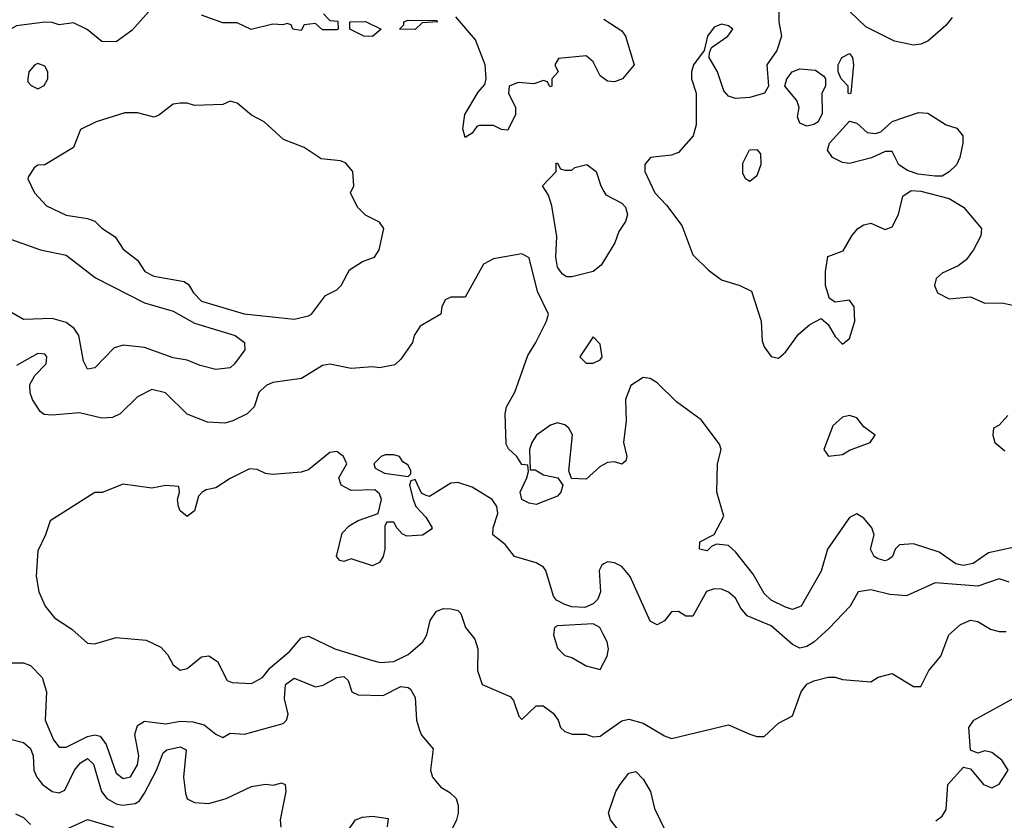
# Model space of a CAD drawing. Header units: inches. Extents: x 2380249 to 2585472, y 382747 to 546448.
# Tile 575 of 626: x 2558359 to 2561125, y 471349 to 473596. Entities that reach past the tile are written whole.
import ezdxf

# ---------------------------------------------------------------- set-up
doc = ezdxf.new("R2010")
doc.units = ezdxf.units.IN
doc.header["$MEASUREMENT"] = 0
doc.layers.add('C5457', color=7, linetype='Continuous')
doc.layers.add('C5467', color=7, linetype='Continuous')

msp = doc.modelspace()

# ---------------------------------------------------------------- linework, layer by layer
at = {"layer": 'C5457', "color": 4}
for points, elevation in [([(2558730, 473628.7), (2558673.8, 473566.2), (2558630, 473534), (2558590, 473535.3), (2558549, 473569), (2558510, 473588), (2558470, 473582), (2558450, 473589), (2558430, 473589.2), (2558350, 473579), (2558306.4, 473553.6), (2558270, 473522), (2558250, 473522), (2558238, 473530), (2558235.3, 473570), (2558242, 473590), (2558279.3, 473620.7)], 24), ([(2559212.7, 473612.7), (2559230, 473594), (2559252.7, 473592.7), (2559254, 473570), (2559250, 473568), (2559210, 473568), (2559190, 473586), (2559158, 473582), (2559150, 473566), (2559126, 473570), (2559122, 473582), (2559110, 473586), (2559098, 473582), (2559070, 473584), (2559009, 473569), (2558970, 473588), (2558930, 473588), (2558870, 473609)], 24), ([(2560000, 473431.5), (2559990, 473439), (2559970, 473478), (2559950, 473495.3), (2559872.7, 473487.3), (2559862, 473470), (2559871.3, 473450), (2559854, 473430), (2559854, 473410), (2559848, 473408), (2559842, 473422), (2559830, 473426), (2559803.6, 473416.4), (2559759.6, 473420.4), (2559734, 473410), (2559732, 473390), (2559752, 473350), (2559752, 473330), (2559730, 473286), (2559712, 473288), (2559690, 473299), (2559650, 473299), (2559643.5, 473296.5), (2559630, 473278), (2559610, 473266), (2559604, 473290), (2559609.2, 473330), (2559646.8, 473393.2), (2559665.2, 473414.8), (2559669.3, 473430.7), (2559667, 473470), (2559639.7, 473539.7), (2559584, 473604)], 24), ([(2560000, 472919.9), (2559992.4, 472907.6), (2559970, 472889.5), (2559910, 472874.5), (2559895.1, 472875.1), (2559882.7, 472882.7), (2559870, 472902), (2559865.4, 472930), (2559867.8, 472987.8), (2559854, 473074), (2559844, 473104), (2559828, 473130), (2559866, 473170), (2559866, 473194), (2559870, 473194), (2559878, 473178), (2559890, 473174), (2559910, 473174), (2559918, 473182), (2559952, 473190), (2559978, 473170), (2559991, 473130), (2560000, 473114.3)], 24), ([(2558310, 472988.9), (2558418, 472950), (2558490, 472935.5), (2558572.1, 472872.1), (2558710, 472801.6), (2558790, 472778), (2558850, 472744.4), (2558964.7, 472710), (2558991, 472690), (2558991.3, 472670), (2558962.8, 472630), (2558950, 472619.3), (2558910, 472614.5), (2558865.8, 472625.8), (2558830, 472641.2), (2558790, 472647), (2558710, 472676.2), (2558650, 472682.4), (2558624.8, 472675.2), (2558570, 472619), (2558550, 472615.3), (2558538, 472638), (2558525.6, 472710), (2558512, 472730), (2558490, 472746), (2558450, 472757.7), (2558370, 472754.7), (2558310, 472789.7)], 24), ([(2560000, 472347.9), (2559990, 472342.7), (2559950, 472307), (2559908.8, 472308.9), (2559901.2, 472330), (2559911.6, 472431.6), (2559901.2, 472450), (2559890, 472459.3), (2559870, 472465.2), (2559850, 472458), (2559810.7, 472430), (2559798, 472410), (2559790.7, 472390), (2559792.7, 472332.7), (2559807.3, 472332.7), (2559830, 472318.8), (2559870.9, 472310.9), (2559884.7, 472290), (2559878.8, 472270), (2559870, 472259), (2559810, 472235.3), (2559790, 472239), (2559769.3, 472250), (2559765.2, 472270), (2559784, 472310), (2559788, 472328), (2559786, 472346), (2559770, 472348), (2559755.3, 472370), (2559731.7, 472391.7), (2559725.1, 472405.1), (2559722.9, 472490), (2559726.6, 472510), (2559750, 472551), (2559786, 472654), (2559809, 472690), (2559839, 472750), (2559844, 472770), (2559813.8, 472833.8), (2559790, 472928), (2559770, 472939), (2559690, 472925.2), (2559662, 472910), (2559610, 472818), (2559570, 472818), (2559554, 472810), (2559544.7, 472790), (2559542, 472770), (2559484.1, 472735.9), (2559466.8, 472710), (2559462.8, 472690), (2559430, 472644), (2559412.7, 472627.3), (2559370, 472619.5), (2559350, 472622), (2559290, 472617.2), (2559230, 472629.3), (2559210, 472626), (2559150.4, 472589.6), (2559070, 472578), (2559051.3, 472570), (2559030.8, 472550), (2559018, 472510), (2558998, 472490), (2558958, 472470), (2558935.8, 472464.2), (2558887, 472467), (2558829.6, 472489.6), (2558768.8, 472548.9), (2558730, 472558), (2558690, 472538), (2558641, 472490), (2558619.9, 472480.1), (2558590, 472477.6), (2558527.5, 472492.5), (2558450, 472486), (2558428.4, 472488.4), (2558416.4, 472496.4), (2558395.3, 472530), (2558388.8, 472548.9), (2558388, 472572), (2558402, 472598), (2558434, 472630), (2558435.3, 472650), (2558430, 472658), (2558410, 472659), (2558350, 472626)], 28), ([(2560000, 472068.8), (2559994.6, 472065.4), (2559986.4, 472050), (2559990.3, 471990), (2559983.1, 471970), (2559970, 471956.9), (2559946.4, 471946.4), (2559910, 471948.6), (2559890, 471954.7), (2559867, 471967), (2559858.5, 471978.5), (2559837, 472050), (2559830, 472059.3), (2559810, 472072.3), (2559749.4, 472089.4), (2559723.2, 472123.2), (2559688, 472150), (2559688.7, 472170), (2559702, 472210), (2559699.6, 472230), (2559686.6, 472250), (2559630, 472284.5), (2559590, 472297.2), (2559570, 472295.3), (2559510, 472258), (2559500.4, 472260.4), (2559487.3, 472267.3), (2559470, 472306), (2559458, 472302), (2559454, 472290), (2559464.7, 472250), (2559472, 472230), (2559499.8, 472199.8), (2559518, 472170), (2559514.8, 472165.2), (2559490.5, 472149.5), (2559446.8, 472146.8), (2559433.6, 472153.6), (2559418, 472170), (2559410, 472186), (2559390, 472186), (2559384.7, 472175.3), (2559384.9, 472110), (2559380.5, 472090), (2559370, 472073.2), (2559350, 472063.7), (2559290, 472082.7), (2559270, 472075.3), (2559258, 472078), (2559249.4, 472090), (2559264.7, 472155.3), (2559284.2, 472175.8), (2559310, 472190.8), (2559366, 472210), (2559375.3, 472250), (2559370, 472266), (2559356.4, 472276.4), (2559290, 472275.3), (2559262, 472290), (2559255.3, 472310), (2559278, 472350), (2559268.7, 472370), (2559250, 472384), (2559230, 472381.2), (2559170, 472333.2), (2559150, 472326), (2559070, 472319.5), (2559050, 472322.7), (2559026.4, 472333.6), (2559004.5, 472335.5), (2558950, 472309), (2558910, 472282), (2558882.8, 472277.2), (2558872, 472270), (2558861, 472259), (2558850, 472218), (2558830, 472202), (2558810, 472218), (2558805.2, 472230), (2558802, 472250), (2558808, 472270), (2558806, 472286), (2558770, 472288.7), (2558730, 472281.2), (2558650, 472292.3), (2558590.5, 472269.5), (2558570, 472269.3), (2558444.7, 472190), (2558432, 472150), (2558410, 472106), (2558405.2, 472034.8), (2558413, 471990), (2558430.7, 471950), (2558457.3, 471917.3), (2558505.2, 471885.2), (2558550, 471846), (2558570, 471844.9), (2558630, 471862), (2558714.6, 471854.6), (2558755.2, 471835.2), (2558774.6, 471814.6), (2558790, 471786), (2558810, 471770.8), (2558830, 471774.8), (2558870, 471808), (2558890, 471810.4), (2558914.8, 471794.8), (2558941.6, 471741.6), (2558955.9, 471735.9), (2559010, 471732.7), (2559040.9, 471750), (2559062.6, 471777.4), (2559116.6, 471823.4), (2559150, 471861), (2559170, 471866), (2559244.7, 471830), (2559350, 471797.4), (2559371.9, 471791.8), (2559410, 471794.6), (2559450, 471814.9), (2559491.4, 471850), (2559503, 471870), (2559512, 471910), (2559530, 471936.3), (2559550, 471944), (2559570, 471942.8), (2559590, 471938), (2559598, 471930), (2559611.3, 471890), (2559638, 471858), (2559646, 471830), (2559644.7, 471770), (2559658, 471730), (2559736.4, 471696.4), (2559745.8, 471685.8), (2559761, 471641), (2559770, 471632), (2559809.4, 471670.6), (2559829.1, 471670.9), (2559858, 471650), (2559872, 471630), (2559878, 471610), (2559890, 471598), (2559911, 471591), (2559949.4, 471590.6), (2559970, 471583), (2559990, 471585.5), (2560000, 471592.6)], 32), ([(2560000, 471868), (2559989, 471890), (2559970, 471900.9), (2559870, 471895.1), (2559861, 471890), (2559858.8, 471870), (2559870, 471832), (2559890, 471811.3), (2559910, 471806), (2559950, 471782.8), (2559990, 471772), (2560000, 471792)], 36), ([(2558330, 471791), (2558370, 471790.8), (2558390, 471784), (2558422, 471750), (2558434.4, 471710), (2558430.4, 471630.4), (2558454.6, 471574.6), (2558470, 471554.8), (2558490, 471554), (2558550, 471584.2), (2558570, 471588.7), (2558585.1, 471585.1), (2558601.8, 471561.8), (2558630, 471481), (2558650, 471466.8), (2558670, 471471.3), (2558690, 471504.7), (2558694, 471530), (2558682.9, 471590), (2558690, 471614.8), (2558710, 471627.7), (2558770, 471619.5), (2558810, 471627), (2558845.9, 471625.8), (2558877, 471617), (2558910, 471591.3), (2558930, 471582), (2558950, 471594), (2558991, 471591), (2559098.9, 471621.1), (2559109, 471630), (2559112.9, 471647.1), (2559102.9, 471690), (2559105.6, 471730), (2559130, 471748), (2559190, 471724), (2559211.9, 471728.1), (2559250, 471750.4), (2559270, 471752.7), (2559281.4, 471741.4), (2559292, 471710), (2559310, 471701), (2559380.4, 471699.6), (2559430, 471724.7), (2559450, 471722), (2559456.9, 471716.9), (2559470, 471694), (2559473.4, 471630), (2559482, 471602), (2559488.2, 471588.2), (2559520.7, 471550), (2559513.4, 471490), (2559519.1, 471470), (2559542, 471442), (2559567.1, 471427.1), (2559584.7, 471410), (2559590.6, 471390.6), (2559590.5, 471369.5), (2559586, 471350), (2559566, 471310)], 28), ([(2558330, 471578), (2558370, 471568), (2558390, 471550.6), (2558397, 471530), (2558399.3, 471490), (2558407.7, 471470), (2558423, 471450), (2558450, 471430.4), (2558470, 471426), (2558485.8, 471434.2), (2558512.8, 471490), (2558530, 471510.3), (2558550, 471522.4), (2558566.4, 471506.4), (2558589.1, 471430), (2558603.7, 471410), (2558630, 471395.2), (2558648.1, 471391.9), (2558683.9, 471396.1), (2558695.8, 471404.2), (2558710, 471424.9), (2558743.5, 471490), (2558761.8, 471538.2), (2558772.9, 471547.1), (2558810, 471555.5), (2558827.1, 471547.1), (2558819.1, 471470), (2558824.9, 471424.9), (2558829.2, 471409.2), (2558850, 471398.9), (2558890, 471396.5), (2558939, 471410), (2559010, 471444), (2559049.6, 471450.4), (2559072.1, 471447.9), (2559094.6, 471454.6), (2559104.7, 471450), (2559106.8, 471430), (2559090.4, 471350), (2559092.7, 471330)], 24), ([(2558347.6, 471367.6), (2558370, 471356.9), (2558390, 471337.3)], 16), ([(2558494.3, 471325.7), (2558550, 471351.3), (2558622.8, 471330)], 16), ([(2559272.5, 471307.5), (2559302.7, 471350), (2559321.7, 471358.3), (2559350, 471360.4), (2559394, 471354), (2559390.9, 471330.9)], 24)]:
    msp.add_lwpolyline(points, dxfattribs=dict(at, elevation=elevation))
for points, elevation in [([(2559350, 473549), (2559326, 473550), (2559286, 473570), (2559286, 473590), (2559330, 473591), (2559374, 473570)], 24), ([(2559470, 473569.2), (2559426, 473570), (2559438, 473582), (2559438, 473590), (2559450, 473594.8), (2559530, 473594), (2559534, 473590), (2559490, 473588)], 24), ([(2558410, 473473.2), (2558402, 473470), (2558384.7, 473450), (2558382, 473430), (2558382, 473422), (2558391.6, 473411.6), (2558410, 473402), (2558428.4, 473411.6), (2558438, 473430), (2558438, 473450), (2558430, 473466)], 28), ([(2558950, 473368), (2558930, 473358), (2558850, 473355.3), (2558830, 473362), (2558810, 473362), (2558790, 473359), (2558750, 473328), (2558736.9, 473323.1), (2558690, 473335.3), (2558654.6, 473334.6), (2558574, 473310), (2558530, 473288), (2558510, 473238), (2558430, 473188.7), (2558410, 473188), (2558399.6, 473180.4), (2558383.6, 473156.4), (2558382, 473150), (2558401, 473110), (2558434.4, 473074.4), (2558490, 473047.7), (2558550, 473038.8), (2558570, 473031), (2558590, 473011.3), (2558627.1, 472987.1), (2558650, 472952), (2558690, 472921), (2558710.8, 472890), (2558736.1, 472876.1), (2558821.4, 472861.4), (2558833.2, 472853.2), (2558847.3, 472830), (2558870, 472806), (2558990, 472770.4), (2559130, 472755.5), (2559170, 472764.9), (2559179, 472770), (2559218, 472822), (2559250, 472838), (2559262, 472850), (2559285.6, 472894.4), (2559322, 472918), (2559355.3, 472930), (2559369.1, 472950.9), (2559382, 473010), (2559370, 473028), (2559330, 473048), (2559308, 473070), (2559288.7, 473110), (2559298, 473130), (2559295.3, 473170), (2559274.6, 473194.6), (2559260.4, 473200.4), (2559205.6, 473205.6), (2559158, 473238), (2559100.2, 473260.2), (2559046, 473310), (2559010, 473328), (2558970, 473362)], 28), ([(2559970, 472706), (2559932, 472650), (2559950, 472632), (2559970, 472632), (2559990, 472642), (2559995.3, 472650), (2559990, 472686)], 28), ([(2559410, 472375.3), (2559385.4, 472374.6), (2559374, 472370), (2559354, 472350), (2559358, 472338), (2559383.6, 472323.6), (2559450, 472314), (2559458, 472322), (2559458, 472330), (2559450, 472346), (2559435.3, 472355.3), (2559426, 472370)], 32)]:
    msp.add_lwpolyline(points, close=True, dxfattribs=dict(at, elevation=elevation))
at = {"layer": 'C5467', "color": 4}
for points, elevation in [([(2560491.2, 473628.9), (2560491, 473590), (2560498.8, 473550), (2560486, 473510), (2560458, 473470), (2560462, 473410), (2560451.3, 473390), (2560410, 473378), (2560370, 473375.3), (2560350, 473382), (2560336.5, 473396.5), (2560319, 473450), (2560295.3, 473490), (2560296.4, 473503.6), (2560302, 473518), (2560348, 473550), (2560362, 473570), (2560350, 473579), (2560330, 473584), (2560310, 473575.3), (2560291.3, 473550), (2560282, 473510), (2560251.3, 473470), (2560246, 473450), (2560246, 473430), (2560258.8, 473390), (2560258.8, 473301.2), (2560250.8, 473270), (2560210, 473223.7), (2560190, 473216.2), (2560130.7, 473209.3), (2560114.8, 473190), (2560114.8, 473170), (2560143, 473110), (2560175.8, 473075.8), (2560218.6, 473018.5), (2560250, 472936), (2560293.7, 472893.7), (2560330, 472866), (2560382, 472850), (2560414.6, 472834.6), (2560442, 472750), (2560444.9, 472695.1), (2560450, 472678), (2560470, 472651), (2560490, 472646), (2560510, 472662.8), (2560546.2, 472713.8), (2560578.9, 472741.1), (2560610, 472758), (2560630, 472741), (2560650, 472706.8), (2560670, 472686), (2560690, 472702), (2560704.5, 472750), (2560702.7, 472790), (2560690, 472809), (2560650, 472804), (2560633.6, 472813.6), (2560622, 472850), (2560622, 472890), (2560628.7, 472931.3), (2560672.1, 472947.9), (2560696, 472990), (2560713.2, 473010), (2560730, 473020.5), (2560750, 473024.9), (2560790, 473007.3), (2560810, 473014.8), (2560827.6, 473050), (2560839.3, 473100.7), (2560862.7, 473117.3), (2560890, 473114.8), (2560970, 473094.8), (2561010.4, 473070.4), (2561061, 473010), (2561058.8, 472990), (2561038, 472950), (2561017.2, 472922.8), (2560994.7, 472905.3), (2560950, 472884.5), (2560933.4, 472870), (2560928.2, 472850), (2560937.3, 472830), (2560970, 472813), (2561030, 472818.8), (2561070, 472801), (2561118, 472802), (2561171.3, 472790)], 28), ([(2560977.8, 473602.2), (2560960.2, 473579.8), (2560910, 473536.2), (2560890, 473527.3), (2560870, 473525.1), (2560816.3, 473536.3), (2560736, 473576), (2560670, 473639)], 28), ([(2560000, 473598), (2560050, 473564.7), (2560061, 473550), (2560084.7, 473470), (2560052, 473430), (2560030, 473422), (2560010, 473424), (2560000, 473431.5)], 24), ([(2560000, 473114.3), (2560005.2, 473105.2), (2560050, 473081), (2560061, 473070), (2560066, 473050), (2560061, 473030), (2560042, 473002), (2560031, 472970), (2560000, 472919.9)], 24), ([(2561150, 472115.1), (2561080.3, 472099.7), (2561037.3, 472070), (2561010, 472064.4), (2560988.7, 472068.7), (2560942, 472102), (2560870, 472125.2), (2560830, 472122), (2560818, 472110), (2560810.6, 472089.4), (2560799.1, 472080.9), (2560790, 472077.2), (2560770, 472082.7), (2560759, 472090), (2560749.3, 472110), (2560759.3, 472150), (2560752.3, 472170), (2560730, 472197), (2560710, 472209.2), (2560690, 472199), (2560627.7, 472110), (2560610, 472048.7), (2560554, 471950), (2560530, 471940.9), (2560510, 471947), (2560470, 471967.3), (2560450, 471986), (2560419.7, 472039.7), (2560370, 472102.7), (2560350, 472120.9), (2560316, 472124), (2560302, 472118), (2560290, 472106), (2560269, 472110), (2560269.3, 472130.7), (2560310, 472151.3), (2560337, 472203), (2560317.6, 472270), (2560319.3, 472350), (2560329, 472390), (2560324.7, 472404.7), (2560272.8, 472472.8), (2560203.5, 472523.5), (2560150, 472577.2), (2560130, 472589.2), (2560110, 472592), (2560076, 472570), (2560060.7, 472530), (2560063, 472470), (2560055.5, 472410), (2560064.7, 472370), (2560062, 472358), (2560050, 472349), (2560030, 472355.3), (2560010, 472353.2), (2560000, 472347.9)], 28), ([(2561134.4, 472485.6), (2561110, 472458), (2561094, 472450), (2561092, 472430), (2561098, 472410), (2561126.4, 472386.4)], 28), ([(2561138, 472018), (2561110, 472026.6), (2561050, 472006.6), (2560930, 472015.6), (2560850, 471979.5), (2560802.9, 471982.9), (2560750, 471996), (2560714, 471990), (2560691.3, 471950), (2560632.1, 471887.9), (2560590, 471849.2), (2560570, 471837.2), (2560550, 471832.7), (2560530, 471842.7), (2560470, 471895.1), (2560402.7, 471922.7), (2560384.7, 471944.7), (2560370, 471972.7), (2560350, 471989.4), (2560330, 471998), (2560310, 471999.3), (2560288.3, 471991.7), (2560250, 471922), (2560230, 471922), (2560210, 471935.3), (2560190, 471934), (2560170, 471908.7), (2560150, 471898), (2560130, 471908), (2560073.9, 472033.9), (2560050, 472062), (2560030, 472072.3), (2560010, 472075.1), (2560000, 472068.8)], 32), ([(2560000, 471592.6), (2560050, 471628), (2560070, 471633), (2560110, 471622), (2560170, 471586), (2560190, 471578.8), (2560350, 471617.3), (2560410, 471590.8), (2560430, 471584.7), (2560450, 471584.7), (2560490, 471622), (2560530, 471642), (2560554, 471710), (2560570, 471731.3), (2560590, 471741), (2560630, 471751), (2560650, 471751.3), (2560670, 471744.7), (2560750, 471738), (2560770, 471751.3), (2560810, 471761), (2560870, 471724.7), (2560890, 471724.7), (2560912.7, 471770), (2560946, 471810), (2560969, 471870), (2561001.2, 471898.8), (2561030, 471910.8), (2561050, 471906.8), (2561085.8, 471885.8), (2561110, 471878.8), (2561130, 471878.8)], 32), ([(2560000, 471792), (2560009, 471810), (2560013.2, 471830), (2560009, 471850), (2560000, 471868)], 36), ([(2560932.7, 471347.3), (2560950, 471361), (2560960.9, 471379.1), (2560966, 471450), (2561010, 471498), (2561030, 471494), (2561066, 471450), (2561090, 471440.7), (2561110, 471451), (2561135.3, 471490), (2561117.5, 471517.5), (2561090, 471539), (2561070, 471544), (2561050, 471538), (2561030, 471546), (2561025.2, 471610), (2561039, 471630), (2561149.4, 471690.6)], 28), ([(2560049.2, 471310), (2560019, 471350), (2560013.2, 471370), (2560033.2, 471430), (2560046, 471450), (2560070, 471481), (2560090, 471486), (2560110, 471464.7), (2560130.6, 471430), (2560142, 471382), (2560187.9, 471287.9)], 28)]:
    msp.add_lwpolyline(points, dxfattribs=dict(at, elevation=elevation))
at = {"layer": 'C5467', "color": 4, "elevation": 28}
for points in [[(2560690, 473388), (2560686, 473390), (2560686, 473410), (2560666, 473430), (2560658, 473450), (2560658, 473470), (2560668.7, 473490), (2560690, 473502), (2560698, 473490), (2560701, 473470), (2560694, 473390)], [(2560570, 473298), (2560550, 473306), (2560544, 473324), (2560548.7, 473350), (2560542, 473370), (2560508, 473410), (2560514, 473430), (2560528.7, 473450), (2560550, 473458.8), (2560594.4, 473454.4), (2560618, 473438), (2560622, 473430), (2560622, 473410), (2560612, 473390), (2560612.7, 473332.7), (2560602, 473310), (2560590, 473302)], [(2560930, 473157.2), (2560882.7, 473162.7), (2560852.9, 473172.9), (2560828.8, 473188.9), (2560810, 473226), (2560790, 473226), (2560751.2, 473208.9), (2560690, 473192.7), (2560670, 473196), (2560642, 473210), (2560628, 473230), (2560634, 473250), (2560690, 473311.3), (2560710, 473306), (2560739.8, 473279.8), (2560763.1, 473276.9), (2560778, 473282), (2560810, 473311), (2560883.7, 473336.3), (2560910, 473334), (2560961.7, 473301.7), (2560991.7, 473291.7), (2561008, 473270), (2561008.2, 473250), (2560999.3, 473210), (2560990, 473189.2), (2560970, 473169), (2560950, 473157.2)], [(2560410, 473142), (2560398, 473150), (2560390, 473166), (2560390, 473194), (2560408.7, 473231.3), (2560430, 473232), (2560439.6, 473219.6), (2560441, 473190), (2560430, 473158)], [(2560690, 472485.2), (2560670, 472480.9), (2560643.4, 472456.6), (2560618, 472390), (2560631.3, 472371.3), (2560670, 472376.3), (2560690, 472387.7), (2560748, 472410), (2560762, 472430), (2560730, 472454), (2560710, 472479)]]:
    msp.add_lwpolyline(points, close=True, dxfattribs=at)

doc.saveas('drawing.dxf')
